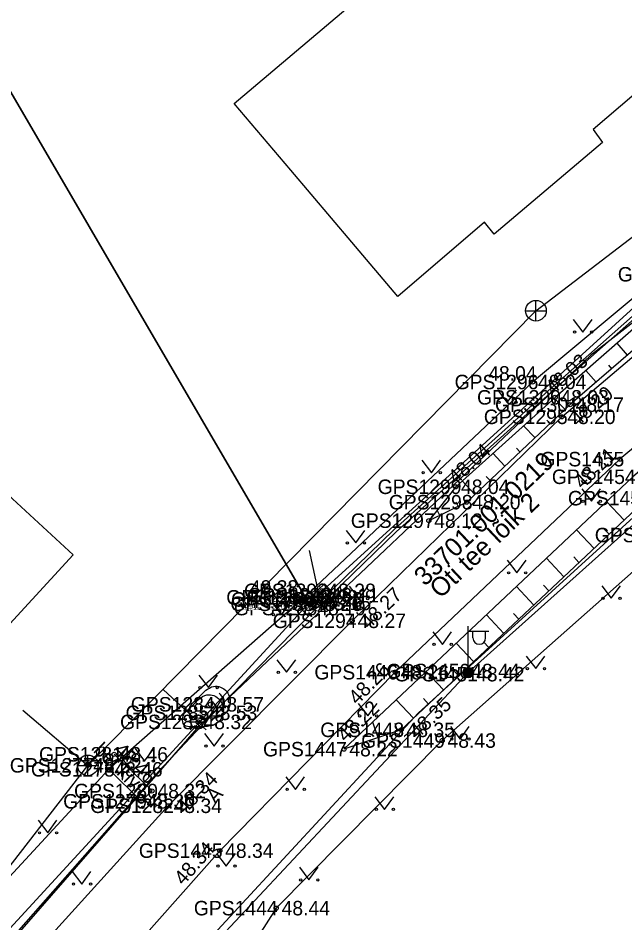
# Model space of a CAD drawing. Extents: x 551623 to 559850, y 6561220 to 6567135.
# Drawn here: x 556949.8 to 556979.19, y 6565314.28 to 6565358.06 of the extents above; entities that cross this region are included whole.
import ezdxf

# ---------------------------------------------------------------- set-up
doc = ezdxf.new("R2010")
doc.units = 0
for name, color, linetype in [('ELRAJATISMP', 7, 'Continuous'), ('HALJASTUS', 7, 'Continuous'), ('Hoone Elu- või ühiskondlik hoone', 7, 'Continuous'), ('Hoone Vundament', 7, 'Continuous'), ('KKAEV', 7, 'Continuous'), ('KORGUS-EH2000', 7, 'Continuous'), ('KTRASS', 7, 'Continuous'), ('MOOTKORG-EH2000', 7, 'Continuous'), ('MOOTMPUNKT', 7, 'Continuous'), ('MOOTNR', 7, 'Continuous'), ('MOOTPIIR', 7, 'Continuous'), ('MPKAABEL', 7, 'Continuous'), ('PIIR', 7, 'Continuous'), ('PIIRIMLEITUD', 7, 'Continuous'), ('POST', 7, 'Continuous'), ('RELJEEF', 7, 'Continuous'), ('TEE', 7, 'Continuous'), ('VKAEV', 7, 'Continuous'), ('VTRASS', 7, 'Continuous')]:
    doc.layers.add(name, color=color, linetype=linetype)

msp = doc.modelspace()

# ---------------------------------------------------------------- linework, layer by layer
at = {"layer": 'ELRAJATISMP'}
for p, q in [((556964.297, 6565330.367), (556964.707, 6565329.934)), ((556963.969, 6565330.054), (556964.381, 6565329.622)), ((556964.1, 6565330.18), (556964.51, 6565329.747)), ((556963.772, 6565329.866), (556964.184, 6565329.434))]:
    msp.add_line(p, q, dxfattribs=at)
for points in [[(556963.438, 6565329.548), (556964.303, 6565330.372), (556964.715, 6565329.94), (556963.85, 6565329.116)], [(556963.765, 6565329.863), (556964.632, 6565330.684), (556965.042, 6565330.251), (556964.175, 6565329.43)]]:
    msp.add_lwpolyline(points, close=True, dxfattribs=at)
at = {"layer": 'HALJASTUS'}
for p, q in [((556976.685, 6565343.473), (556977.148, 6565342.866)), ((556977.148, 6565342.866), (556977.594, 6565343.473)), ((556973.022, 6565340.069), (556973.485, 6565339.463)), ((556973.485, 6565339.463), (556973.931, 6565340.069)), ((556969.354, 6565336.671), (556969.818, 6565336.064)), ((556969.818, 6565336.064), (556970.263, 6565336.671)), ((556977.099, 6565335.287), (556977.563, 6565334.68)), ((556977.563, 6565334.68), (556978.008, 6565335.287)), ((556965.685, 6565333.274), (556966.148, 6565332.668)), ((556966.148, 6565332.668), (556966.594, 6565333.274)), ((556973.491, 6565331.826), (556973.954, 6565331.219)), ((556973.954, 6565331.219), (556974.4, 6565331.826)), ((556965.837, 6565330.581), (556966.3, 6565329.974)), ((556966.3, 6565329.974), (556966.746, 6565330.581)), ((556978.062, 6565330.598), (556978.526, 6565329.991)), ((556978.526, 6565329.991), (556978.971, 6565330.598)), ((556962.092, 6565329.799), (556962.555, 6565329.192)), ((556962.555, 6565329.192), (556963.001, 6565329.799)), ((556969.883, 6565328.365), (556970.346, 6565327.758)), ((556970.346, 6565327.758), (556970.792, 6565328.365)), ((556962.334, 6565327.013), (556962.797, 6565326.407)), ((556962.797, 6565326.407), (556963.243, 6565327.013)), ((556974.402, 6565327.191), (556974.866, 6565326.584)), ((556974.866, 6565326.584), (556975.311, 6565327.191)), ((556958.548, 6565326.271), (556959.012, 6565325.665)), ((556959.012, 6565325.665), (556959.457, 6565326.271)), ((556966.274, 6565324.904), (556966.738, 6565324.297)), ((556966.738, 6565324.297), (556967.183, 6565324.904)), ((556970.742, 6565323.784), (556971.206, 6565323.178)), ((556971.206, 6565323.178), (556971.651, 6565323.784)), ((556958.831, 6565323.446), (556959.294, 6565322.839)), ((556959.294, 6565322.839), (556959.74, 6565323.446)), ((556955.463, 6565322.719), (556955.926, 6565322.113)), ((556955.926, 6565322.113), (556956.372, 6565322.719)), ((556962.766, 6565321.345), (556963.23, 6565320.738)), ((556963.23, 6565320.738), (556963.675, 6565321.345)), ((556955.766, 6565320.483), (556956.23, 6565319.876)), ((556956.23, 6565319.876), (556956.675, 6565320.483)), ((556967.083, 6565320.378), (556967.546, 6565319.771)), ((556967.546, 6565319.771), (556967.992, 6565320.378)), ((556950.773, 6565319.246), (556951.236, 6565318.639)), ((556951.236, 6565318.639), (556951.682, 6565319.246)), ((556959.413, 6565317.636), (556959.876, 6565317.029)), ((556959.876, 6565317.029), (556960.322, 6565317.636)), ((556952.419, 6565316.769), (556952.882, 6565316.162)), ((556952.882, 6565316.162), (556953.328, 6565316.769)), ((556963.423, 6565316.971), (556963.886, 6565316.364)), ((556963.886, 6565316.364), (556964.332, 6565316.971))]:
    msp.add_line(p, q, dxfattribs=at)
for centre in [(556976.747, 6565342.866), (556977.576, 6565342.866), (556973.084, 6565339.463), (556973.913, 6565339.463), (556969.417, 6565336.064), (556970.245, 6565336.064), (556977.162, 6565334.68), (556977.99, 6565334.68), (556965.747, 6565332.668), (556966.576, 6565332.668), (556973.553, 6565331.219), (556974.382, 6565331.219), (556965.899, 6565329.974), (556966.728, 6565329.974), (556978.124, 6565329.991), (556978.953, 6565329.991), (556962.154, 6565329.192), (556962.983, 6565329.192), (556969.945, 6565327.758), (556970.774, 6565327.758), (556962.396, 6565326.407), (556963.225, 6565326.407), (556974.465, 6565326.584), (556975.293, 6565326.584), (556958.611, 6565325.665), (556959.439, 6565325.665), (556966.337, 6565324.297), (556967.165, 6565324.297), (556958.893, 6565322.839), (556959.722, 6565322.839), (556970.805, 6565323.178), (556971.634, 6565323.178), (556955.525, 6565322.113), (556956.354, 6565322.113), (556962.829, 6565320.738), (556963.657, 6565320.738), (556955.829, 6565319.876), (556956.657, 6565319.876), (556967.145, 6565319.771), (556967.974, 6565319.771), (556950.835, 6565318.639), (556951.664, 6565318.639), (556959.475, 6565317.029), (556960.304, 6565317.029), (556963.485, 6565316.364), (556964.314, 6565316.364), (556952.481, 6565316.162), (556953.31, 6565316.162)]:
    msp.add_circle(centre, 0.055, dxfattribs=at)
at = {"layer": 'Hoone Elu- või ühiskondlik hoone'}
msp.add_lwpolyline([(556934.325, 6565326.312), (556945.528, 6565338.479), (556952.469, 6565332.088), (556941.269, 6565319.918)], close=True, dxfattribs=at)
at = {"layer": 'Hoone Vundament'}
msp.add_lwpolyline([(556977.655, 6565352.668), (556978.093, 6565352.041), (556972.859, 6565347.611), (556972.389, 6565348.178), (556968.185, 6565344.592), (556965.957, 6565347.211), (556963.014, 6565350.704), (556960.269, 6565353.922), (556975.758, 6565367.028), (556976.334, 6565366.43), (556980.593, 6565370.075), (556987.803, 6565362.254), (556983.754, 6565358.831), (556984.266, 6565358.307)], close=True, dxfattribs=at)
at = {"layer": 'KKAEV'}
for p, q in [((556974.878, 6565343.403), (556974.878, 6565344.403)), ((556974.378, 6565343.903), (556975.378, 6565343.903)), ((556953.177, 6565321.405), (556953.177, 6565322.405)), ((556952.677, 6565321.905), (556953.677, 6565321.905))]:
    msp.add_line(p, q, dxfattribs=at)
for centre in [(556974.878, 6565343.903), (556953.177, 6565321.905)]:
    msp.add_circle(centre, 0.5, dxfattribs=at)
at = {"layer": 'KORGUS-EH2000'}
for centre in [(556974.718, 6565340.452), (556975.806, 6565339.71), (556976.133, 6565338.767), (556978.945, 6565336.72), (556970.99, 6565335.383), (556963.659, 6565330.033), (556965.98, 6565328.898), (556968.066, 6565326.41), (556968.352, 6565323.623), (556970.335, 6565323.105), (556954.452, 6565322.44), (556965.58, 6565322.688), (556957.068, 6565319.949), (556959.566, 6565317.777), (556962.3, 6565314.997)]:
    msp.add_circle(centre, 0.1, dxfattribs=at)
at = {"layer": 'KTRASS'}
for points in [[(556865.402, 6565254.032), (556871.396, 6565275.058), (556892.504, 6565283.769), (556915.486, 6565293.126), (556926.41, 6565297.925), (556943.376, 6565309.264), (556953.177, 6565321.905), (556974.878, 6565343.903), (556994.604, 6565358.984), (557007.739, 6565364.827)], [(556950.031, 6565324.574), (556953.177, 6565321.905)]]:
    msp.add_lwpolyline(points, dxfattribs=at)
at = {"layer": 'MOOTMPUNKT'}
for centre in [(556974.718, 6565340.452), (556975.806, 6565339.71), (556976.535, 6565339.357), (556976.133, 6565338.767), (556978.945, 6565336.72), (556970.99, 6565335.383), (556971.527, 6565334.639), (556969.691, 6565333.743), (556964.517, 6565330.347), (556963.659, 6565330.033), (556963.894, 6565329.932), (556964.677, 6565330.134), (556963.859, 6565329.722), (556964.03, 6565329.514), (556964.29, 6565329.767), (556964.294, 6565329.766), (556965.98, 6565328.898), (556968.066, 6565326.41), (556971.484, 6565326.468), (556971.719, 6565326.317), (556959.106, 6565324.859), (556958.781, 6565324.446), (556958.517, 6565324.007), (556968.352, 6565323.623), (556970.335, 6565323.105), (556954.452, 6565322.44), (556965.58, 6565322.688), (556953.177, 6565321.905), (556954.199, 6565321.715), (556956.288, 6565320.664), (556955.761, 6565320.165), (556957.068, 6565319.949), (556959.566, 6565317.777), (556962.3, 6565314.997)]:
    msp.add_circle(centre, 0.1, dxfattribs=at)
at = {"layer": 'MOOTPIIR'}
for points in [[(557034.718, 6565383.704), (557029.506, 6565367.036), (557023.571, 6565362.386), (557006.639, 6565359.576), (556997.942, 6565357.31), (556993.141, 6565355.772), (556985.16, 6565349.147), (556974.718, 6565340.452), (556963.659, 6565330.033), (556954.199, 6565321.715), (556945.918, 6565312.776), (556936.419, 6565303.668), (556926.19, 6565300.04), (556918.779, 6565296.992)], [(557023.224, 6565352.817), (557001.272, 6565347.257), (556995.464, 6565343.387), (556988.631, 6565339.019), (556981.576, 6565333.047), (556970.335, 6565323.105), (556962.3, 6565314.997), (556953.71, 6565301.56), (556951.645, 6565296.6), (556953.767, 6565294.267), (556959.494, 6565288.441), (556963.878, 6565287.982), (556982.585, 6565283.437), (556994.103, 6565283.743), (557010.803, 6565288.281)]]:
    msp.add_lwpolyline(points, dxfattribs=at)
at = {"layer": 'MPKAABEL'}
for q in [(556963.91, 6565332.304), (556962.354, 6565329.699)]:
    msp.add_line((556964.403, 6565330.057), q, dxfattribs=at)
for points in [[(557026.498, 6565351.209), (557026.213, 6565352.703), (557022.891, 6565360.872), (557022.162, 6565361.487), (557019.751, 6565361.207), (557004.541, 6565358.569), (556995.802, 6565355.783), (556993.859, 6565354.967), (556990.641, 6565352.938), (556984.221, 6565347.772), (556975.182, 6565339.766), (556968.005, 6565333.308), (556964.395, 6565329.803), (556964.077, 6565329.744)], [(557029.621, 6565350.609), (557030.665, 6565350.456), (557030.881, 6565350.03), (557029.662, 6565349.281), (557026.353, 6565349.889), (557026.388, 6565351.022), (557026.069, 6565352.66), (557022.766, 6565360.781), (557022.114, 6565361.331), (557019.772, 6565361.059), (557004.577, 6565358.423), (556995.854, 6565355.642), (556993.928, 6565354.834), (556990.728, 6565352.816), (556984.318, 6565347.657), (556975.282, 6565339.654), (556968.108, 6565333.198), (556964.434, 6565329.632), (556964.077, 6565329.744)], [(557013.971, 6565352.939), (557004.037, 6565350.248), (556994.42, 6565345.565), (556982.523, 6565336.164), (556971.601, 6565326.393), (556952.563, 6565306.074), (556951.191, 6565304.844), (556949.831, 6565298.871), (556951.223, 6565292.384), (556954.444, 6565287.963), (556965.145, 6565283.838), (556979.757, 6565280.608), (556994.146, 6565280.939), (557009.417, 6565284.17)], [(556964.077, 6565329.744), (556964.215, 6565329.472), (556959.441, 6565324.631), (556956.594, 6565321.614), (556948.252, 6565312.153), (556944.169, 6565307.781), (556938.618, 6565303.398), (556935.682, 6565301.756), (556932.135, 6565300.206), (556930.349, 6565299.697), (556930.074, 6565299.12), (556933.563, 6565292.573), (556933.477, 6565291.68), (556915.931, 6565284.81), (556915.909, 6565283.886)]]:
    msp.add_lwpolyline(points, dxfattribs=at)
at = {"layer": 'PIIR'}
for points in [[(556964.1, 6565410.67), (557002.72, 6565358.37), (556993.17, 6565354.72), (556985.17, 6565349.11), (556963.88, 6565329.75), (556937.33, 6565375.23), (556960.95, 6565401.08)], [(556937.33, 6565375.23), (556963.88, 6565329.75), (556944.62, 6565308.84), (556938.48, 6565303.8), (556926.94, 6565298.71), (556904.84, 6565339.67)]]:
    msp.add_lwpolyline(points, close=True, dxfattribs=at)
for points in [[(556856.85, 6565270.19), (556926.94, 6565298.71), (556938.48, 6565303.8), (556944.62, 6565308.84), (556963.88, 6565329.75), (556985.17, 6565349.11), (556993.17, 6565354.72), (557002.72, 6565358.37), (557023.11, 6565362.17), (557029.66, 6565367.15), (557038.82, 6565392.8)], [(557009.77, 6565283.95), (556993.02, 6565280.04), (556982.74, 6565280.55), (556974.75, 6565281.84), (556959.92, 6565285.3), (556955.94, 6565287.54), (556952.88, 6565290.72), (556951.1, 6565294.66), (556950.4, 6565298.54), (556951.74, 6565305.6), (556969.18, 6565324.43), (556989.86, 6565343.24), (556996.72, 6565348.04), (557004.76, 6565351.12), (557024.82, 6565354.2)], [(557024.82, 6565354.2), (557004.76, 6565351.12), (556996.72, 6565348.04), (556989.86, 6565343.24), (556969.18, 6565324.43), (556951.74, 6565305.6), (556950.4, 6565298.54), (556951.1, 6565294.66), (556952.88, 6565290.72), (556955.94, 6565287.54), (556959.92, 6565285.3), (556974.75, 6565281.84), (556982.74, 6565280.55), (556993.02, 6565280.04), (557009.77, 6565283.95)]]:
    msp.add_lwpolyline(points, dxfattribs=at)
at = {"layer": 'PIIRIMLEITUD'}
msp.add_circle((556963.894, 6565329.932), 0.285, dxfattribs=at)
at = {"layer": 'POST'}
for p, q in [((556971.601, 6565326.643), (556971.601, 6565328.643)), ((556971.601, 6565328.393), (556972.601, 6565328.393)), ((556971.828, 6565328.072), (556971.828, 6565328.393)), ((556972.441, 6565328.072), (556972.441, 6565328.393)), ((556971.601, 6565326.393), (556971.601, 6565326.393))]:
    msp.add_line(p, q, dxfattribs=at)
for radius in [0.25, 0.225, 0.2, 0.175, 0.15, 0.125, 0.1, 0.075, 0.05, 0.025]:
    msp.add_circle((556971.601, 6565326.393), radius, dxfattribs=at)
msp.add_arc((556972.135, 6565328.072), 0.306, 180, 0, dxfattribs=at)
at = {"layer": 'RELJEEF'}
for p, q in [((556979.307, 6565341.747), (556978.805, 6565342.329)), ((556978.549, 6565341.094), (556978.4, 6565341.267)), ((556977.792, 6565340.441), (556977.298, 6565341.014)), ((556977.035, 6565339.788), (556976.888, 6565339.959)), ((556976.287, 6565339.124), (556975.767, 6565339.676)), ((556974.832, 6565337.752), (556974.279, 6565338.339)), ((556975.56, 6565338.438), (556975.399, 6565338.609)), ((556973.376, 6565336.381), (556972.791, 6565337.002)), ((556974.104, 6565337.067), (556973.933, 6565337.248)), ((556971.921, 6565335.009), (556971.303, 6565335.664)), ((556972.648, 6565335.695), (556972.468, 6565335.886)), ((556971.114, 6565334.437), (556971.014, 6565334.642)), ((556979.147, 6565333.771), (556978.3, 6565334.672)), ((556970.216, 6565333.999), (556970.093, 6565334.25)), ((556977.69, 6565332.401), (556976.844, 6565333.301)), ((556978.418, 6565333.086), (556978.164, 6565333.356)), ((556976.232, 6565331.031), (556975.388, 6565331.929)), ((556976.961, 6565331.716), (556976.708, 6565331.986)), ((556974.775, 6565329.661), (556973.933, 6565330.558)), ((556975.504, 6565330.346), (556975.251, 6565330.615)), ((556973.318, 6565328.291), (556972.477, 6565329.186)), ((556974.047, 6565328.976), (556973.794, 6565329.245)), ((556971.861, 6565326.922), (556971.021, 6565327.815)), ((556972.589, 6565327.606), (556972.337, 6565327.875)), ((556970.404, 6565325.552), (556969.566, 6565326.443)), ((556971.132, 6565326.237), (556970.881, 6565326.504)), ((556968.946, 6565324.182), (556968.11, 6565325.072)), ((556969.675, 6565324.867), (556969.424, 6565325.134)), ((556967.23, 6565323.244), (556966.975, 6565324.002)), ((556968.178, 6565323.564), (556968.057, 6565323.922)), ((556966.282, 6565322.925), (556966.25, 6565323.022))]:
    msp.add_line(p, q, dxfattribs=at)
for points in [[(556986.766, 6565348.405), (556983.309, 6565345.197), (556976.535, 6565339.357), (556971.527, 6565334.639), (556969.691, 6565333.743)], [(556986.766, 6565348.405), (556982.623, 6565345.664), (556975.806, 6565339.71), (556970.99, 6565335.383), (556969.691, 6565333.743)], [(556994.127, 6565347.017), (556987.234, 6565340.748), (556980.276, 6565334.833), (556968.352, 6565323.623), (556965.58, 6565322.688)], [(556994.127, 6565347.017), (556986.419, 6565341.691), (556979.568, 6565335.867), (556965.58, 6565322.688)], [(556958.081, 6565324.574), (556958.1, 6565324.649), (556958.122, 6565324.714), (556958.144, 6565324.767), (556958.175, 6565324.825), (556958.226, 6565324.895), (556958.288, 6565324.958), (556958.373, 6565325.035), (556958.511, 6565325.16), (556958.601, 6565325.25), (556958.728, 6565325.382), (556958.801, 6565325.453), (556958.898, 6565325.537), (556958.973, 6565325.592), (556959.061, 6565325.645), (556959.17, 6565325.696), (556959.26, 6565325.723), (556959.356, 6565325.734), (556959.439, 6565325.731), (556959.526, 6565325.714), (556959.602, 6565325.69), (556959.702, 6565325.643), (556959.764, 6565325.604), (556959.846, 6565325.536), (556959.902, 6565325.475), (556959.96, 6565325.394), (556959.993, 6565325.331), (556960.025, 6565325.25), (556960.048, 6565325.167), (556960.061, 6565325.085), (556960.065, 6565325.001), (556960.062, 6565324.909), (556960.048, 6565324.814), (556960.024, 6565324.724), (556959.984, 6565324.63), (556959.942, 6565324.555), (556959.889, 6565324.483), (556959.829, 6565324.418), (556959.773, 6565324.37), (556959.7, 6565324.32), (556959.614, 6565324.277), (556959.54, 6565324.249), (556959.438, 6565324.224), (556959.302, 6565324.203), (556959.145, 6565324.189), (556958.848, 6565324.176), (556958.585, 6565324.175), (556958.429, 6565324.181), (556958.334, 6565324.194), (556958.26, 6565324.216), (556958.202, 6565324.248), (556958.154, 6565324.294), (556958.121, 6565324.35), (556958.098, 6565324.427), (556958.086, 6565324.502), (556958.081, 6565324.574)], [(556957.756, 6565324.161), (556957.775, 6565324.236), (556957.796, 6565324.301), (556957.819, 6565324.354), (556957.849, 6565324.412), (556957.9, 6565324.482), (556957.962, 6565324.545), (556958.048, 6565324.622), (556958.185, 6565324.747), (556958.275, 6565324.837), (556958.403, 6565324.969), (556958.476, 6565325.04), (556958.573, 6565325.124), (556958.648, 6565325.179), (556958.736, 6565325.232), (556958.845, 6565325.283), (556958.934, 6565325.31), (556959.03, 6565325.321), (556959.114, 6565325.318), (556959.2, 6565325.301), (556959.277, 6565325.277), (556959.377, 6565325.23), (556959.439, 6565325.191), (556959.521, 6565325.123), (556959.577, 6565325.062), (556959.635, 6565324.981), (556959.668, 6565324.918), (556959.7, 6565324.837), (556959.723, 6565324.754), (556959.735, 6565324.672), (556959.74, 6565324.588), (556959.737, 6565324.496), (556959.723, 6565324.401), (556959.698, 6565324.311), (556959.659, 6565324.217), (556959.617, 6565324.142), (556959.563, 6565324.07), (556959.504, 6565324.005), (556959.448, 6565323.957), (556959.375, 6565323.907), (556959.289, 6565323.864), (556959.215, 6565323.836), (556959.113, 6565323.811), (556958.977, 6565323.79), (556958.82, 6565323.776), (556958.522, 6565323.763), (556958.26, 6565323.762), (556958.104, 6565323.768), (556958.009, 6565323.781), (556957.935, 6565323.803), (556957.876, 6565323.835), (556957.829, 6565323.881), (556957.796, 6565323.937), (556957.773, 6565324.014), (556957.761, 6565324.089), (556957.756, 6565324.161)], [(556959.466, 6565324.444), (556959.509, 6565324.489), (556959.577, 6565324.562), (556959.645, 6565324.635), (556959.713, 6565324.709), (556959.769, 6565324.791), (556959.794, 6565324.887), (556959.795, 6565324.987), (556959.774, 6565325.085), (556959.731, 6565325.175), (556959.668, 6565325.253), (556959.603, 6565325.328), (556959.537, 6565325.403)], [(556959.141, 6565324.031), (556959.184, 6565324.076), (556959.252, 6565324.149), (556959.32, 6565324.222), (556959.388, 6565324.296), (556959.444, 6565324.378), (556959.469, 6565324.474), (556959.469, 6565324.574), (556959.448, 6565324.672), (556959.406, 6565324.762), (556959.343, 6565324.84), (556959.277, 6565324.915), (556959.211, 6565324.99)]]:
    msp.add_lwpolyline(points, dxfattribs=at)
at = {"layer": 'TEE'}
for points in [[(556915.942, 6565290.239), (556925.778, 6565294.304), (556925.978, 6565294.815), (556927.462, 6565295.7), (556938.353, 6565300.957), (556944.93, 6565306.576), (556957.068, 6565319.949), (556965.98, 6565328.898), (556976.133, 6565338.767), (556983.545, 6565345.037), (556986.683, 6565347.405), (556991.966, 6565351.032), (556996.487, 6565353.607), (557000.238, 6565354.857), (557007.181, 6565356.72), (557016.698, 6565359.446), (557021.78, 6565360.49), (557024.26, 6565361.355), (557028.359, 6565363.317), (557030.99, 6565365.439), (557032.835, 6565368.143), (557037.039, 6565379.596), (557038.407, 6565383.621)], [(557010.633, 6565354.142), (557005.026, 6565352.463), (556999.567, 6565350.732), (556993.177, 6565347.662), (556985.888, 6565342.469), (556978.945, 6565336.72), (556968.066, 6565326.41), (556959.566, 6565317.777), (556949.16, 6565306.043)], [(556954.452, 6565322.44), (556956.288, 6565320.664), (556955.761, 6565320.165), (556954.199, 6565321.715)]]:
    msp.add_lwpolyline(points, dxfattribs=at)
at = {"layer": 'VKAEV'}
for p, q in [((556958.269, 6565323.759), (556958.129, 6565323.619)), ((556958.167, 6565324.007), (556958.867, 6565324.007)), ((556958.764, 6565323.759), (556958.904, 6565323.619))]:
    msp.add_line(p, q, dxfattribs=at)
msp.add_circle((556958.517, 6565324.007), 0.35, dxfattribs=at)
at = {"layer": 'VTRASS'}
for points in [[(557036.652, 6565383.055), (557029.612, 6565366.205), (557027.956, 6565364.898), (557020.892, 6565360.985), (557004.502, 6565358.325), (556993.402, 6565354.055), (556977.512, 6565341.735), (556958.552, 6565323.805), (556949.092, 6565312.965), (556941.832, 6565305.455), (556936.372, 6565301.775), (556930.872, 6565299.495), (556913.102, 6565292.365), (556898.112, 6565286.745), (556874.962, 6565278.585), (556875.38, 6565268.285), (556875.842, 6565263.753)], [(556958.552, 6565323.805), (556958.517, 6565324.007), (556956.83, 6565325.579)]]:
    msp.add_lwpolyline(points, dxfattribs=at)

# ---------------------------------------------------------------- texts
at = {"layer": 'KORGUS-EH2000'}
for s, rotation, p in [(' 48.03', 41.9425, (556975.52, 6565339.629)), (' 48.20', 40.2283, (556976.698, 6565338.099)), (' 48.04', 41.9425, (556970.814, 6565335.288)), (' 48.21', 43.4617, (556976.935, 6565335.057)), (' 48.27', 44.1876, (556966.59, 6565328.271)), (' 48.26', 45.4451, (556966.039, 6565324.612)), (' 48.35', 43.2315, (556968.951, 6565322.985)), (' 48.22', 43.2945, (556965.46, 6565322.815)), (' 48.46', 315.9469, (556954.209, 6565322.76)), (' 48.34', 45.118, (556957.687, 6565319.331)), (' 48.34', 48.4319, (556957.633, 6565315.869))]:
    msp.add_text(s, height=0.7, rotation=rotation, dxfattribs=at).set_placement(p)
for s, p in [(' 48.04', (556972.306, 6565340.518)), (' 48.38', (556960.762, 6565330.16)), (' 48.43', (556970.335, 6565322.755)), (' 48.44', (556962.3, 6565314.647))]:
    msp.add_text(s, height=0.7, dxfattribs=at).set_placement(p)
at = {"layer": 'MOOTKORG-EH2000'}
for s, p in [(' 48.04', (556974.718, 6565340.102)), (' 48.03', (556975.806, 6565339.36)), (' 48.17', (556976.535, 6565339.007)), (' 48.20', (556976.133, 6565338.417)), (' 48.04', (556970.99, 6565335.033)), (' 48.20', (556971.527, 6565334.289)), (' 48.12', (556969.691, 6565333.393)), (' 48.38', (556963.659, 6565329.683)), (' 48.28', (556964.517, 6565329.997)), (' 48.11', (556964.677, 6565329.784)), (' 48.26', (556963.859, 6565329.372)), (' 48.28', (556963.894, 6565329.582)), (' 48.15', (556964.29, 6565329.417)), (' 48.15', (556964.294, 6565329.416)), (' 48.19', (556964.03, 6565329.164)), (' 48.27', (556965.98, 6565328.548)), (' 48.44', (556971.484, 6565326.118)), (' 48.26', (556968.066, 6565326.06)), (' 48.42', (556971.719, 6565325.967)), (' 48.57', (556959.106, 6565324.509)), (' 48.53', (556958.781, 6565324.096)), (' 48.32', (556958.517, 6565323.656)), (' 48.35', (556968.352, 6565323.273)), (' 48.43', (556970.335, 6565322.755)), (' 48.22', (556965.58, 6565322.338)), (' 48.46', (556954.452, 6565322.09)), (' 48.52', (556953.177, 6565321.555)), (' 48.46', (556954.199, 6565321.365)), (' 48.32', (556956.288, 6565320.314)), (' 48.30', (556955.761, 6565319.815)), (' 48.34', (556957.068, 6565319.599)), (' 48.34', (556959.566, 6565317.427)), (' 48.44', (556962.3, 6565314.647))]:
    msp.add_text(s, height=0.7, dxfattribs=at).set_placement(p)
at = {"layer": 'MOOTNR'}
for s, p in [('GPS1303 ', (556978.843, 6565345.314)), ('GPS1296 ', (556970.938, 6565340.102)), ('GPS1300 ', (556972.026, 6565339.36)), ('GPS1301 ', (556972.895, 6565339.007)), ('GPS1295 ', (556972.354, 6565338.417)), ('GPS1455 ', (556975.095, 6565336.37)), ('GPS1454 ', (556975.648, 6565335.517)), ('GPS1299 ', (556967.211, 6565335.033)), ('GPS1453 ', (556976.426, 6565334.482)), ('GPS1298 ', (556967.748, 6565334.289)), ('GPS1297 ', (556965.911, 6565333.393)), ('GPS1452 ', (556977.727, 6565332.697)), ('GPS1287 ', (556959.879, 6565329.683)), ('GPS1293 ', (556960.737, 6565329.997)), ('GPS1292 ', (556960.897, 6565329.784)), ('GPS1288 ', (556960.08, 6565329.372)), ('GPS1286 ', (556960.114, 6565329.582)), ('GPS1290 ', (556960.514, 6565329.416)), ('GPS1291 ', (556960.65, 6565329.417)), ('GPS1289 ', (556960.25, 6565329.164)), ('GPS1294 ', (556962.131, 6565328.548)), ('GPS1450 ', (556967.634, 6565326.118)), ('GPS1446 ', (556964.147, 6565326.06)), ('GPS1451 ', (556968.009, 6565325.967)), ('GPS1284 ', (556955.257, 6565324.509)), ('GPS1285 ', (556955.001, 6565324.096)), ('GPS1283 ', (556954.737, 6565323.656)), ('GPS1448 ', (556964.432, 6565323.273)), ('GPS1449 ', (556966.415, 6565322.755)), ('GPS1447 ', (556961.66, 6565322.338)), ('GPS1281 ', (556950.812, 6565322.09)), ('GPS1277 ', (556949.397, 6565321.555)), ('GPS1278 ', (556950.419, 6565321.365)), ('GPS1280 ', (556952.508, 6565320.314)), ('GPS1279 ', (556951.981, 6565319.815)), ('GPS1282 ', (556953.288, 6565319.599)), ('GPS1445 ', (556955.646, 6565317.427)), ('GPS1444 ', (556958.311, 6565314.647))]:
    msp.add_text(s, height=0.7, dxfattribs=at).set_placement(p)
at = {"layer": 'PIIR'}
for s, p in [('33701:001:0219', (556969.497, 6565330.536)), ('Oti tee lõik 2', (556970.248, 6565329.938))]:
    msp.add_text(s, height=0.9, rotation=43.3483, dxfattribs=at).set_placement(p)
at = {"layer": 'TEE'}
for s, rotation, p in [('bet kivi', 315.9013, (556953.412, 6565322.578)), ('A', 46.378, (556959.339, 6565320.029))]:
    msp.add_text(s, height=0.7, rotation=rotation, dxfattribs=at).set_placement(p)

doc.saveas('drawing.dxf')
